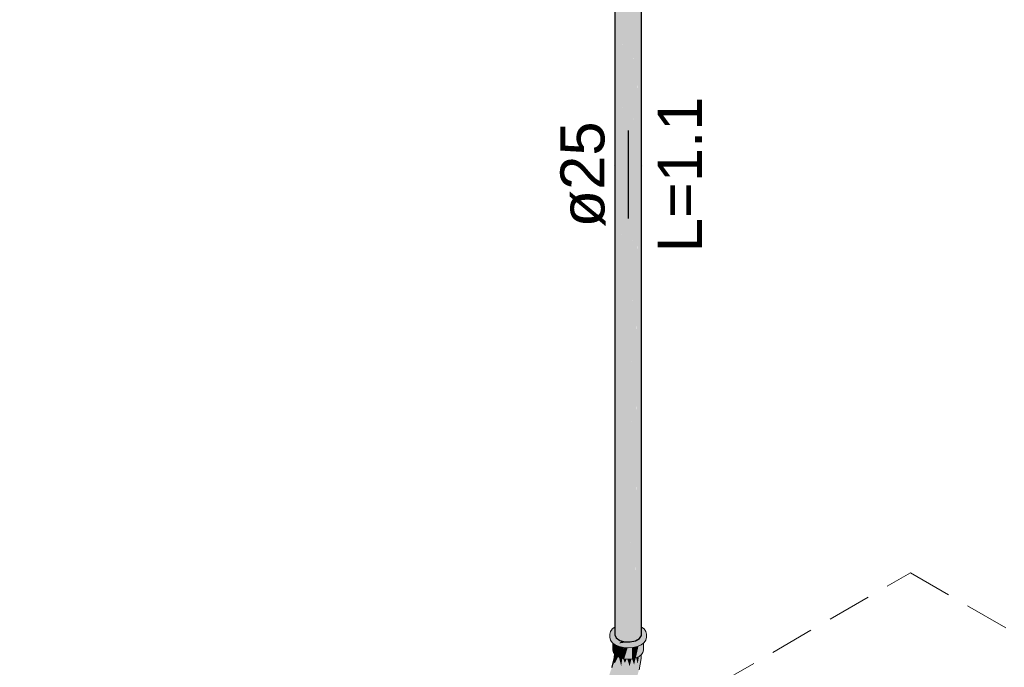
# Model space of a CAD drawing. Header units: millimetres. Extents: x 2 to 902, y -447 to 199.
# Tile 445 of 656: x 103.52 to 107.99, y 91.47 to 94.41. Entities that reach past the tile are written whole.
import ezdxf

# ---------------------------------------------------------------- set-up
doc = ezdxf.new("R2010")
doc.units = ezdxf.units.MM
doc.header["$MEASUREMENT"] = 0
doc.linetypes.add('JIS_02_2.0', pattern=[0.3, 0.2, -0.1])
doc.linetypes.add('NULL', pattern=[0])
for name, color, linetype, lineweight in [('AF-Condutos', 4, 'Continuous', 25), ('AF-Conexões', 9, 'Continuous', 18), ('AF-Sentido conduto', 9, 'Continuous', 30), ('AF-Textos conduto', 7, 'Continuous', 9), ('DI-Área do detalhe', 7, 'JIS_02_2.0', 9)]:
    doc.layers.add(name, color=color, linetype=linetype, lineweight=lineweight)
doc.styles.add('Arial', font='arial.ttf')

msp = doc.modelspace()

# ---------------------------------------------------------------- hatches: boundary and pattern name
at = {"layer": 'AF-Condutos', "linetype": 'Continuous'}
for points in [[(106.22, 91.6486), (106.2199, 91.6144), (106.2265, 91.6002), (106.2425, 91.5887), (106.2652, 91.5821), (106.2652, 91.6826), (106.2652, 91.7186), (106.2652, 95.8961), (106.243, 91.6877), (106.2429, 91.6659), (106.2429, 91.6876), (106.2425, 91.687), (106.2425, 91.6655), (106.2425, 91.687), (106.2429, 91.6876), (106.2425, 95.9027), (106.2267, 91.665), (106.2267, 91.6536), (106.2267, 91.665), (106.2265, 91.6647), (106.2265, 91.6535), (106.2265, 91.6647), (106.2267, 91.665), (106.2265, 95.9142), (106.22, 91.6556)], [(106.2199, 91.6144), (106.2265, 95.9001), (106.2199, 95.9051)], [(106.2265, 95.8994), (106.2267, 91.6536), (106.2425, 95.8881), (106.2389, 95.8939), (106.2387, 95.894), (106.2287, 95.8985), (106.2265, 95.9001)], [(106.2425, 95.8887), (106.2429, 91.6659), (106.2651, 95.8823), (106.2652, 95.8865), (106.2652, 95.8869), (106.2645, 95.887), (106.2627, 95.8871), (106.2588, 95.8881), (106.2596, 95.8874), (106.2588, 95.8881), (106.2444, 95.8915), (106.2525, 95.8879), (106.2519, 95.8879), (106.2525, 95.8879), (106.2444, 95.8915), (106.2425, 95.8923), (106.2425, 95.8919)], [(106.2652, 91.5821), (106.2906, 91.5813), (106.2906, 95.8953)], [(106.2906, 95.885), (106.2906, 95.8862), (106.2824, 95.8856), (106.2652, 95.8869), (106.2652, 95.8843), (106.2652, 91.5821)], [(106.2906, 91.5813), (106.3144, 91.5866), (106.3144, 95.9006)], [(106.3143, 95.888), (106.3144, 95.8901), (106.302, 95.8871), (106.2906, 95.8862), (106.2906, 95.8844), (106.2906, 91.5813)], [(106.3147, 91.6614), (106.3144, 91.5866), (106.3324, 91.597), (106.3324, 91.6536), (106.3324, 91.6559), (106.3324, 95.911), (106.3148, 91.6692)], [(106.3323, 95.8944), (106.3324, 95.8968), (106.3203, 95.8915), (106.3144, 95.8901), (106.3144, 95.8889), (106.3144, 91.5866)], [(106.3415, 91.649), (106.3415, 91.6495), (106.3415, 95.9247), (106.3325, 91.6558), (106.34, 91.6502), (106.3325, 91.6558), (106.3325, 91.6535), (106.3324, 91.597), (106.3415, 91.6107)], [(106.3415, 95.9009), (106.3415, 95.9025), (106.3361, 95.8985), (106.3324, 95.8968), (106.3324, 95.8957), (106.3324, 91.597)]]:
    msp.add_hatch(color=151, dxfattribs=at).paths.add_polyline_path(points)
at = {"layer": 'AF-Conexões', "linetype": 'Continuous'}
for points in [[(106.3532, 91.6403), (106.3415, 91.649), (106.3415, 91.647), (106.3415, 91.6335), (106.3415, 91.6257), (106.3415, 91.6107), (106.3398, 91.608), (106.3324, 91.597), (106.3274, 91.5894), (106.3265, 91.588), (106.3275, 91.5895), (106.3334, 91.5976), (106.3275, 91.5895), (106.3265, 91.588), (106.3281, 91.5896), (106.3265, 91.588), (106.3415, 91.5904), (106.3426, 91.5928), (106.3415, 91.5926), (106.3413, 91.5925), (106.3415, 91.5926), (106.3402, 91.6014), (106.3415, 91.5926), (106.3426, 91.5928), (106.3415, 91.6022), (106.3426, 91.5928), (106.3415, 91.5904), (106.3506, 91.5918), (106.3506, 91.5946), (106.3502, 91.5945), (106.3482, 91.6061), (106.3415, 91.6028), (106.3482, 91.6061), (106.3502, 91.5945), (106.3506, 91.5946), (106.3506, 91.5918), (106.3506, 91.5902), (106.3506, 91.5918), (106.3086, 91.5853), (106.2906, 91.5813), (106.2938, 91.5812), (106.2906, 91.5813), (106.2841, 91.5815), (106.2394, 91.5746), (106.2712, 91.577), (106.3172, 91.5805), (106.3399, 91.5822), (106.2394, 91.5746), (106.2474, 91.5826), (106.249, 91.5841), (106.2511, 91.5862), (106.2425, 91.5887), (106.2369, 91.5904), (106.2381, 91.5829), (106.2368, 91.5829), (106.2381, 91.5829), (106.2369, 91.5904), (106.2425, 91.5887), (106.2365, 91.593), (106.2341, 91.5912), (106.2236, 91.5833), (106.2341, 91.5912), (106.2365, 91.593), (106.2295, 91.598), (106.2273, 91.5932), (106.2227, 91.5834), (106.2222, 91.5822), (106.2115, 91.6052), (106.2006, 91.6287), (106.1978, 91.6162), (106.2115, 91.5971), (106.1978, 91.6162), (106.1978, 91.6026), (106.2006, 91.6038), (106.2089, 91.5922), (106.2115, 91.5902), (106.2115, 91.5793), (106.2115, 91.5902), (106.2089, 91.5922), (106.2006, 91.6038), (106.1978, 91.6026), (106.2006, 91.5902), (106.2089, 91.5786), (106.2115, 91.5766), (106.2222, 91.5686), (106.2394, 91.561), (106.2595, 91.5562), (106.2595, 91.5698), (106.2595, 91.5562), (106.2811, 91.5681), (106.3026, 91.5698), (106.2811, 91.5681), (106.2595, 91.5562), (106.2811, 91.5545), (106.3026, 91.5562), (106.3227, 91.5746), (106.3026, 91.5562), (106.3227, 91.561), (106.3399, 91.5686), (106.3506, 91.5766), (106.3506, 91.5876), (106.3506, 91.5766), (106.3532, 91.5786), (106.3615, 91.5902), (106.3615, 91.6038), (106.3615, 91.5902), (106.3643, 91.6026), (106.3643, 91.6162), (106.3532, 91.5922), (106.3524, 91.595), (106.3506, 91.6075), (106.3524, 91.595), (106.3532, 91.5922), (106.3547, 91.5955), (106.3636, 91.615), (106.3547, 91.5955), (106.3638, 91.6151), (106.3643, 91.6162), (106.3506, 91.6116), (106.3415, 91.6086), (106.3643, 91.6162), (106.3565, 91.6331)], [(106.2089, 91.6403), (106.2083, 91.6394), (106.2006, 91.6287), (106.2076, 91.6136), (106.2154, 91.5967), (106.2199, 91.5871), (106.2222, 91.5822), (106.2273, 91.5932), (106.2199, 91.5924), (106.2192, 91.5956), (106.2199, 91.5924), (106.2199, 91.5954), (106.2199, 91.6029), (106.2166, 91.6072), (106.2199, 91.6029), (106.2199, 91.5954), (106.2199, 91.5924), (106.2273, 91.5932), (106.2285, 91.5958), (106.2199, 91.604), (106.2199, 91.6048), (106.2199, 91.604), (106.2285, 91.5958), (106.2295, 91.598), (106.2265, 91.6002), (106.2199, 91.6144), (106.2106, 91.6344), (106.2199, 91.6144), (106.2199, 91.6165), (106.2199, 91.6398), (106.2199, 91.6451), (106.2199, 91.6485)], [(106.3532, 91.6403), (106.3643, 91.6162), (106.3615, 91.6287)], [(106.3324, 91.597), (106.3144, 91.5866), (106.3086, 91.5853), (106.3135, 91.586), (106.3265, 91.588), (106.3274, 91.5894)], [(106.213, 91.5755), (106.2115, 91.5766), (106.2115, 91.5438), (106.2138, 91.5334), (106.2186, 91.5269), (106.2208, 91.549), (106.2208, 91.5696), (106.2192, 91.5709), (106.2138, 91.5749)], [(106.2208, 91.5237), (106.2208, 91.549), (106.2186, 91.5269)], [(106.2208, 91.5692), (106.2208, 91.5237), (106.2294, 91.5631), (106.2299, 91.5652), (106.2282, 91.5659), (106.2222, 91.5686), (106.2208, 91.5696)], [(106.2299, 91.5652), (106.2208, 91.5237), (106.2319, 91.5154), (106.2319, 91.5643)], [(106.2319, 91.5628), (106.2319, 91.5154), (106.2439, 91.559), (106.2441, 91.5599), (106.243, 91.5601), (106.2394, 91.561), (106.2319, 91.5643)], [(106.2441, 91.5599), (106.2319, 91.5154), (106.2463, 91.509), (106.2463, 91.5593)], [(106.2506, 91.5825), (106.2394, 91.5746), (106.273, 91.5798), (106.2841, 91.5815), (106.2836, 91.5815), (106.2829, 91.5815), (106.2788, 91.5817), (106.2726, 91.5799), (106.2788, 91.5817), (106.2699, 91.5819), (106.2692, 91.5819), (106.2676, 91.5814), (106.2692, 91.5819), (106.2652, 91.5821), (106.2634, 91.5826), (106.2622, 91.5822), (106.2634, 91.5826), (106.2584, 91.5841), (106.255, 91.5824), (106.253, 91.5824), (106.255, 91.5824), (106.2584, 91.5841), (106.2567, 91.5846), (106.2544, 91.5852), (106.2511, 91.5862), (106.2474, 91.5826), (106.2394, 91.5746)], [(106.2463, 91.5572), (106.2463, 91.509), (106.2606, 91.5559), (106.2607, 91.5561), (106.2604, 91.5561), (106.2595, 91.5562), (106.2463, 91.5593)], [(106.2607, 91.5561), (106.2463, 91.509), (106.263, 91.505), (106.2786, 91.5547), (106.263, 91.5559)], [(106.2966, 91.5557), (106.2811, 91.5545), (106.2811, 91.5625), (106.2785, 91.5543), (106.263, 91.505), (106.2811, 91.5037), (106.2991, 91.505), (106.2991, 91.5559)], [(106.3134, 91.5588), (106.2991, 91.505), (106.3158, 91.509), (106.3158, 91.5593)], [(106.3129, 91.557), (106.3134, 91.5588), (106.3026, 91.5562), (106.2991, 91.5559), (106.2991, 91.5553), (106.2991, 91.505)], [(106.3278, 91.5632), (106.3158, 91.509), (106.3302, 91.5154), (106.3389, 91.5682), (106.3302, 91.5643)], [(106.3276, 91.5621), (106.3278, 91.5632), (106.3227, 91.561), (106.3158, 91.5593), (106.3158, 91.5579), (106.3158, 91.509)], [(106.3497, 91.576), (106.3483, 91.5749), (106.3463, 91.5734), (106.3459, 91.5731), (106.3435, 91.5713), (106.3413, 91.5696), (106.3413, 91.5357), (106.3413, 91.5692), (106.3413, 91.5696), (106.3399, 91.5686), (106.3389, 91.5682), (106.3389, 91.5678), (106.3302, 91.5154), (106.3405, 91.5232), (106.3413, 91.5237), (106.3483, 91.5334), (106.3506, 91.5438), (106.3506, 91.5766)], [(106.1508, 91.3462), (106.1183, 91.3028), (106.1295, 91.3155), (106.1569, 91.3511), (106.1809, 91.3844), (106.1601, 91.3556), (106.1569, 91.3511), (106.1578, 91.3506), (106.1652, 91.346), (106.1569, 91.3511), (106.1383, 91.3124), (106.1295, 91.3155), (106.1063, 91.2848), (106.0942, 91.2647), (106.1188, 91.2862), (106.0942, 91.2647), (106.0766, 91.239), (106.0782, 91.2379), (106.0801, 91.2365), (106.1052, 91.2575), (106.0801, 91.2365), (106.1183, 91.2477), (106.1355, 91.2864), (106.1634, 91.3203), (106.1879, 91.358), (106.1634, 91.3203), (106.1355, 91.2864), (106.1183, 91.2477), (106.092, 91.2259), (106.0937, 91.2242), (106.1249, 91.2312), (106.1496, 91.2597), (106.1635, 91.2974), (106.1496, 91.2597), (106.1249, 91.2312), (106.1046, 91.21), (106.106, 91.208), (106.1453, 91.2186), (106.1696, 91.2515), (106.1806, 91.2886), (106.202, 91.3251), (106.1806, 91.2886), (106.1696, 91.2515), (106.1453, 91.2186), (106.1147, 91.1912), (106.1159, 91.1887), (106.1432, 91.1936), (106.1209, 91.173), (106.1227, 91.1746), (106.1202, 91.1798), (106.1227, 91.1746), (106.1432, 91.1936), (106.1192, 91.1893), (106.1201, 91.1801), (106.1192, 91.1893), (106.116, 91.1888), (106.116, 91.1885), (106.1162, 91.1882), (106.1184, 91.1836), (106.1162, 91.1882), (106.1181, 91.1817), (106.1208, 91.1728), (106.1211, 91.1717), (106.1213, 91.17), (106.1216, 91.1701), (106.1215, 91.1703), (106.1216, 91.1701), (106.1488, 91.1779), (106.176, 91.2168), (106.1904, 91.2469), (106.1989, 91.2775), (106.1904, 91.2469), (106.176, 91.2168), (106.1488, 91.1779), (106.1246, 91.171), (106.1213, 91.17), (106.1218, 91.1645), (106.1227, 91.1565), (106.1228, 91.1566), (106.1227, 91.1565), (106.1228, 91.156), (106.1229, 91.1548), (106.1228, 91.156), (106.1226, 91.1545), (106.1229, 91.1547), (106.1582, 91.173), (106.1226, 91.1545), (106.1215, 91.1456), (106.1213, 91.1441), (106.1354, 91.1526), (106.1762, 91.1872), (106.1849, 91.2039), (106.1762, 91.1872), (106.2027, 91.2146), (106.217, 91.2353), (106.2056, 91.2347), (106.217, 91.2353), (106.2027, 91.2146), (106.2338, 91.2524), (106.2347, 91.2646), (106.2204, 91.2706), (106.2148, 91.3102), (106.2204, 91.2706), (106.2347, 91.2646), (106.2338, 91.2524), (106.2581, 91.2891), (106.2482, 91.2973), (106.2558, 91.3259), (106.2406, 91.3298), (106.23, 91.3623), (106.2115, 91.3695), (106.2083, 91.3981), (106.2115, 91.3695), (106.23, 91.3623), (106.2406, 91.3298), (106.2558, 91.3259), (106.2482, 91.2973), (106.2581, 91.2891), (106.2915, 91.3476), (106.2734, 91.3192), (106.2915, 91.3476), (106.3069, 91.3821), (106.29, 91.354), (106.2726, 91.3337), (106.29, 91.354), (106.3069, 91.3821), (106.3117, 91.4017), (106.2985, 91.3857), (106.279, 91.3826), (106.2575, 91.3917), (106.2347, 91.4051), (106.2575, 91.3917), (106.279, 91.3826), (106.2985, 91.3857), (106.3117, 91.4017), (106.3069, 91.3821), (106.3196, 91.417), (106.3303, 91.4552), (106.3194, 91.4363), (106.3033, 91.4328), (106.2801, 91.4266), (106.3033, 91.4328), (106.3194, 91.4363), (106.3303, 91.4552), (106.3395, 91.5062), (106.3405, 91.5232), (106.3399, 91.5227), (106.3386, 91.5217), (106.3314, 91.5163), (106.3331, 91.4754), (106.3315, 91.516), (106.3314, 91.5163), (106.3302, 91.5154), (106.3298, 91.5152), (106.3298, 91.515), (106.3243, 91.4817), (106.3174, 91.5094), (106.3174, 91.5097), (106.3158, 91.509), (106.3148, 91.5088), (106.3147, 91.5085), (106.3079, 91.478), (106.2984, 91.505), (106.2957, 91.5048), (106.2876, 91.4707), (106.2648, 91.4534), (106.2475, 91.4374), (106.2237, 91.4392), (106.2015, 91.4242), (106.2237, 91.4392), (106.2475, 91.4374), (106.2648, 91.4534), (106.2876, 91.4707), (106.2771, 91.504), (106.2739, 91.5042), (106.2663, 91.4856), (106.2574, 91.5064), (106.2544, 91.5071), (106.2493, 91.4722), (106.2393, 91.5121), (106.2371, 91.5131), (106.2336, 91.4799), (106.2371, 91.5131), (106.2352, 91.5139), (106.222, 91.488), (106.2133, 91.4832), (106.2065, 91.464), (106.194, 91.4284), (106.2014, 91.4407), (106.2118, 91.458), (106.194, 91.4284), (106.1744, 91.3864)], [(106.2075, 91.4685), (106.2133, 91.4832), (106.2193, 91.5127), (106.2196, 91.5254), (106.2186, 91.5269), (106.217, 91.5114)], [(106.2133, 91.4832), (106.2141, 91.4837), (106.222, 91.488), (106.2248, 91.5208), (106.2229, 91.5221), (106.2193, 91.5127), (106.2149, 91.4912)], [(106.2196, 91.5254), (106.2196, 91.5246), (106.2193, 91.5127), (106.2226, 91.5213), (106.2224, 91.5225), (106.2208, 91.5237)], [(106.2246, 91.5186), (106.222, 91.488), (106.2348, 91.5132), (106.2352, 91.5139), (106.2341, 91.5144), (106.2319, 91.5154), (106.2248, 91.5208)], [(106.2226, 91.5213), (106.2229, 91.5221), (106.2224, 91.5225)], [(106.2397, 91.5106), (106.2493, 91.4722), (106.2542, 91.5055), (106.2544, 91.5071), (106.2513, 91.5078), (106.2463, 91.509), (106.2393, 91.5121)], [(106.2578, 91.5054), (106.2663, 91.4856), (106.2732, 91.5026), (106.2739, 91.5042), (106.2693, 91.5045), (106.263, 91.505), (106.2574, 91.5064)], [(106.2952, 91.5026), (106.2957, 91.5048), (106.2811, 91.5037), (106.2771, 91.504), (106.2773, 91.5034), (106.2876, 91.4707)], [(106.3142, 91.5062), (106.3148, 91.5088), (106.2991, 91.505), (106.2984, 91.505), (106.2985, 91.5049), (106.3079, 91.478)], [(106.3243, 91.4817), (106.3298, 91.5152), (106.3174, 91.5097)]]:
    msp.add_hatch(color=161, dxfattribs=at).paths.add_polyline_path(points)
at = {"layer": 'AF-Sentido conduto', "linetype": 'Continuous'}
msp.add_hatch(color=7, dxfattribs=at).paths.add_polyline_path([(106.2811, 93.5042), (106.3458, 93.7457), (106.2164, 93.7457)])

# ---------------------------------------------------------------- linework, layer by layer
at = {"layer": 'AF-Condutos'}
for p, q in [((106.2199, 95.9051), (106.2199, 91.6144)), ((106.3415, 91.6495), (106.3415, 95.9247)), ((106.3415, 91.649), (106.3415, 91.6495)), ((106.3415, 91.6107), (106.3415, 91.649)), ((106.2199, 91.6144), (106.2265, 91.6002)), ((106.2265, 91.6002), (106.2425, 91.5887)), ((106.3144, 91.5866), (106.3324, 91.597)), ((106.3324, 91.597), (106.3415, 91.6107)), ((106.2425, 91.5887), (106.2652, 91.5821)), ((106.2652, 91.5821), (106.2906, 91.5813)), ((106.2906, 91.5813), (106.3144, 91.5866))]:
    msp.add_line(p, q, dxfattribs=at)
at = {"layer": 'AF-Conexões'}
for p, q in [((106.2083, 91.6394), (106.2006, 91.6287)), ((106.2089, 91.6403), (106.2083, 91.6394)), ((106.2199, 91.6485), (106.2089, 91.6403)), ((106.3532, 91.6403), (106.3415, 91.649)), ((106.3615, 91.6287), (106.3532, 91.6403)), ((106.2006, 91.6287), (106.1978, 91.6162)), ((106.1978, 91.6162), (106.1978, 91.6026)), ((106.1978, 91.6026), (106.2006, 91.5902)), ((106.3643, 91.6162), (106.3615, 91.6287)), ((106.3615, 91.5902), (106.3643, 91.6026)), ((106.3643, 91.6026), (106.3643, 91.6162)), ((106.2006, 91.5902), (106.2089, 91.5786)), ((106.2089, 91.5786), (106.2115, 91.5766)), ((106.2115, 91.5766), (106.2115, 91.5438)), ((106.2115, 91.5766), (106.2222, 91.5686)), ((106.2222, 91.5686), (106.2394, 91.561)), ((106.2394, 91.561), (106.2595, 91.5562)), ((106.2595, 91.5562), (106.2811, 91.5545)), ((106.2811, 91.5545), (106.3026, 91.5562)), ((106.3026, 91.5562), (106.3227, 91.561)), ((106.3227, 91.561), (106.3399, 91.5686)), ((106.3399, 91.5686), (106.3506, 91.5766)), ((106.3506, 91.5766), (106.3532, 91.5786)), ((106.3506, 91.5438), (106.3506, 91.5766)), ((106.3532, 91.5786), (106.3615, 91.5902)), ((106.217, 91.5114), (106.2075, 91.4685)), ((106.2115, 91.5438), (106.2138, 91.5334)), ((106.2138, 91.5334), (106.2186, 91.5269)), ((106.2186, 91.5269), (106.217, 91.5114)), ((106.2186, 91.5269), (106.2208, 91.5237)), ((106.2208, 91.5237), (106.2319, 91.5154)), ((106.2319, 91.5154), (106.2463, 91.509)), ((106.2463, 91.509), (106.263, 91.505)), ((106.263, 91.505), (106.2811, 91.5037)), ((106.2811, 91.5037), (106.2991, 91.505)), ((106.2991, 91.505), (106.3158, 91.509)), ((106.3158, 91.509), (106.3302, 91.5154)), ((106.3302, 91.5154), (106.3405, 91.5232)), ((106.3303, 91.4552), (106.3395, 91.5062)), ((106.3395, 91.5062), (106.3405, 91.5232)), ((106.3405, 91.5232), (106.3413, 91.5237)), ((106.3413, 91.5237), (106.3483, 91.5334)), ((106.3483, 91.5334), (106.3506, 91.5438)), ((106.2133, 91.4832), (106.2065, 91.464)), ((106.2075, 91.4685), (106.2133, 91.4832))]:
    msp.add_line(p, q, dxfattribs=at)
at = {"layer": 'AF-Sentido conduto'}
msp.add_lwpolyline([(106.2811, 93.9042), (106.2811, 93.5042)], dxfattribs=at)
at = {"layer": 'DI-Área do detalhe'}
msp.add_lwpolyline([(107.5631, 91.8951), (114.7579, 87.7412), (103.4806, 81.2302), (96.2858, 85.3842), (107.5631, 91.8951)], dxfattribs=at)

# ---------------------------------------------------------------- texts
at = {"layer": 'AF-Textos conduto', "linetype": 'NULL', "char_height": 0.2, "attachment_point": 8, "rotation": 90.0002, "line_spacing_factor": 0.6, "style": 'Arial'}
for s, insert, width in [('L=1.1', (106.6156, 93.7042), 1.413415), ('ø25', (106.1785, 93.7042), 0.962805)]:
    msp.add_mtext(s, dxfattribs=dict(at, insert=insert, width=width))

doc.saveas('drawing.dxf')
